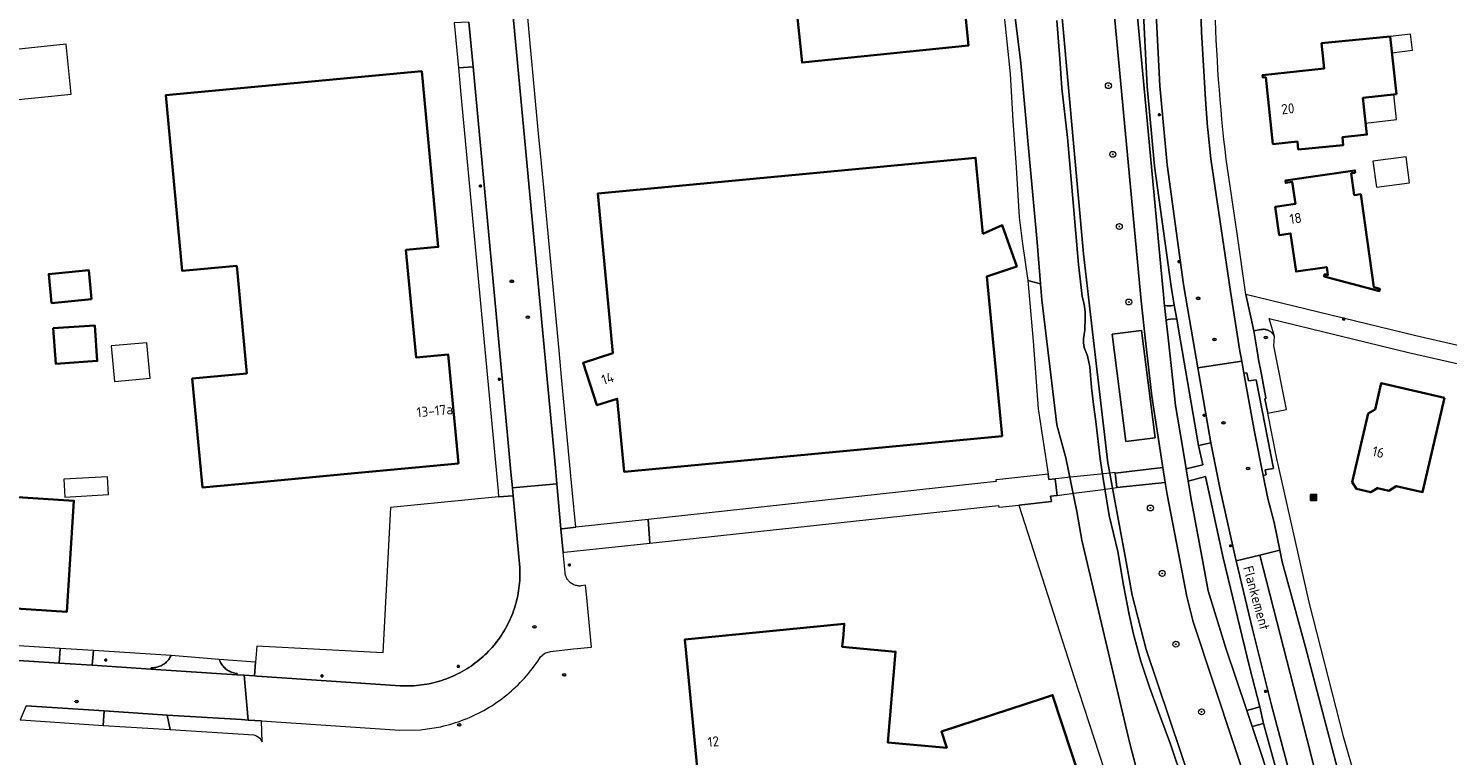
# Model space of a CAD drawing. Header units: metres. Extents: x 152610 to 160096, y 456114 to 462495.
# Tile 820 of 938: x 157369 to 157560, y 461724 to 461822. Entities that reach past the tile are written whole.
import ezdxf
from ezdxf.enums import TextEntityAlignment as Align

# ---------------------------------------------------------------- set-up
doc = ezdxf.new("R2010")
doc.units = ezdxf.units.M
doc.header["$LTSCALE"] = 0.5
doc.layers.get('0').update_dxf_attribs({"linetype": 'CONTINUOUS'})
for name, color, linetype, lineweight in [('B-PV-GK-BESCHOEIING-G', 251, 'GK-BESCHOEIING-SO', 18), ('B-PV-GR-BOOM-S', 251, 'CONTINUOUS', 25), ('B-PV-IE-MEUBILAIR-S', 251, 'CONTINUOUS', 25), ('B-PV-IE-MEUBILAIR_WEGMEUBILAIR_AFVALBAK-S', 251, 'CONTINUOUS', 25), ('B-PV-KW-KUNSTWERK_DEK-GV', 251, 'CONTINUOUS', 18), ('B-PV-OG-BEBOUWING-GV', 6, 'CONTINUOUS', 35), ('B-PV-OG-BEBOUWING-T18', 1, 'CONTINUOUS', 18), ('B-PV-OG-BEBOUWING_OVERBOUWING-GV', 251, 'CONTINUOUS', 18), ('B-PV-OG-BEBOUWING_SCHUUR-GV', 251, 'CONTINUOUS', 18), ('B-PV-OG-TERREIN_BEGROEID-GV', 251, 'CONTINUOUS', 18), ('B-PV-OG-TERREIN_OEVER-GV', 251, 'CONTINUOUS', 18), ('B-PV-OG-TOPOGRAFIE-T18', 1, 'CONTINUOUS', 18), ('B-PV-OG-WATER_SLOOT-GV', 251, 'CONTINUOUS', 18), ('B-PV-VH-GESLOTENVERHARDING_ASFALT-GV', 251, 'CONTINUOUS', 18), ('B-PV-VH-OPENVERHARDING_BETONELEMENT-GV', 251, 'CONTINUOUS', 18), ('B-PV-VH-OPENVERHARDING_BETONSTRAATSTEEN-GV', 251, 'CONTINUOUS', 18), ('B-PV-VH-OPENVERHARDING_STRAATBAKSTEEN-GV', 251, 'CONTINUOUS', 18), ('B-PV-VH-OPENVERHARDING_TEGEL-GV', 251, 'CONTINUOUS', 18)]:
    doc.layers.add(name, color=color, linetype=linetype, lineweight=lineweight)
doc.styles.add('NLCS-ISO', font='NLCS-ISO.ttf')
doc.styles.add('NLCS-ISO-M750-T18', font='NLCS-ISO.ttf', dxfattribs={"height": 1.35})
doc.linetypes.add('GK-BESCHOEIING-SO', pattern='A,18,-3,[1,NLCS.SHX,S=0.6,R=0,X=0,Y=0],-3', length=24)

# ---------------------------------------------------------------- blocks, each defined once
blk = doc.blocks.new('SIE-WEG_AFVALBAK-SO')
h = blk.add_hatch(color=256)
h.dxf.hatch_style = 1
h.paths.add_polyline_path([(-1.5, -1.5), (1.5, -1.5), (1.5, 1.5), (-1.5, 1.5)])
for points in [[(-2, -2), (2, -2), (2, 2), (-2, 2)], [(-1.5, -1.5), (1.5, -1.5), (1.5, 1.5), (-1.5, 1.5)]]:
    blk.add_lwpolyline(points, close=True)
blk = doc.blocks.new('SIE-MEUBILAIR_PAAL_LICHTMAST-SO')
for points in [[(-0.62, 0), (-1, 0)], [(-0.71, 0.71), (-0.44, 0.44)], [(0, 1), (0, 0.62)], [(0.44, 0.44), (0.71, 0.71)], [(1, 0), (0.62, 0)], [(-0.71, -0.71), (-0.44, -0.44)], [(0, -0.62), (0, -1)], [(0.44, -0.44), (0.71, -0.71)]]:
    blk.add_lwpolyline(points)
blk.add_circle((0, 0), 0.5)
blk = doc.blocks.new('SIE-MEUBILAIR_PUT_RIOOLPUT-SO')
blk.add_ellipse((0, 0), major_axis=(1.25, 0), ratio=0.54)
at = {"style": 'NLCS-ISO'}
blk.add_text('ri', height=0.75, dxfattribs=at).set_placement((-0.04, 0.07), align=Align.MIDDLE_CENTER)
blk = doc.blocks.new('SGR-BOOM_GBKN-SO')
at = {"linetype": 'ByBlock', "lineweight": 18}
h = blk.add_hatch(color=0, dxfattribs=at)
h.dxf.hatch_style = 1
edge = h.paths.add_edge_path()
edge.add_arc((0, 0), 0.25, 0, 360)
at = {"color": 0, "linetype": 'ByBlock', "lineweight": 18}
for radius in [2, 0.25]:
    blk.add_circle((0, 0), radius, dxfattribs=at)
at = {"color": 0, "linetype": 'ByBlock', "lineweight": 18, "style": 'NLCS-ISO'}
blk.add_attdef('SOORT', (2.5, 0), '', height=1.5, dxfattribs=at)

msp = doc.modelspace()

# ---------------------------------------------------------------- linework, layer by layer
at = {"layer": 'B-PV-GK-BESCHOEIING-G', "flags": 128}
msp.add_lwpolyline([(157505.043, 461787.35), (157505.234, 461785.216), (157507.229, 461768.439), (157508.469, 461763.977), (157509.943, 461756.773), (157510.615, 461752.944), (157513.235, 461741.753), (157517.034, 461725.6), (157520.04, 461714.173), (157521.309, 461709.797), (157522.743, 461705.202), (157524.449, 461700.355), (157526.327, 461695.002), (157527.585, 461691.66), (157528.83, 461688.606), (157531.084, 461683.281), (157532.01, 461681.164), (157532.646, 461679.277), (157533.928, 461675.459), (157534.616, 461673.342), (157535.21, 461671.449), (157535.701, 461669.425), (157535.994, 461668.121), (157536.247, 461666.921), (157536.446, 461665.741), (157536.66, 461664.482), (157536.887, 461662.36), (157537.075, 461660.394), (157537.285, 461658.173), (157537.355, 461656.416), (157537.311, 461654.871), (157537.232, 461653.177), (157536.995, 461651.492), (157536.655, 461649.315), (157536.243, 461646.586), (157535.701, 461643.792), (157535.271, 461641.842), (157534.929, 461640.834), (157534.298, 461638.924), (157533.779, 461637.649), (157533.248, 461636.6), (157532.692, 461635.57), (157532.149, 461634.75), (157531.518, 461633.926), (157530.993, 461633.282), (157530.342, 461632.584), (157529.902, 461632.141), (157529.21, 461631.571), (157528.48, 461631.121), (157527.768, 461630.732), (157527.024, 461630.384), (157526.236, 461630.041), (157525.391, 461629.827), (157524.597, 461629.683), (157523.23, 461629.646), (157521.774, 461629.768), (157519.944, 461630.003), (157518.549, 461630.269), (157517.223, 461630.698), (157515.363, 461631.09), (157513.371, 461631.293), (157511.641, 461631.207), (157508.101, 461631.068), (157498.627, 461630.372), (157492.298, 461630.338), (157486.807, 461630.539), (157478.583, 461631.311), (157470.805, 461632.177), (157456.22, 461633.896), (157449.385, 461634.712), (157449.049, 461634.757), (157448.785, 461634.915), (157448.511, 461635.713), (157448.484, 461636.52), (157448.585, 461637.322), (157448.936, 461638.361), (157449.119, 461639.654), (157449.346, 461641.056), (157449.865, 461641.37), (157451.124, 461641.534), (157452.67, 461641.508)], dxfattribs=at)
at = {"layer": 'B-PV-KW-KUNSTWERK_DEK-GV', "flags": 128}
msp.add_lwpolyline([(157515.09, 461761.925), (157515.079, 461762.026), (157514.346, 461761.946), (157513.11, 461761.81), (157509.087, 461761.37), (157507.527, 461761.199), (157507.037, 461761.145), (157507.287, 461758.939), (157509.52, 461759.233), (157513.485, 461759.755), (157514.72, 461759.917), (157515.296, 461759.993)], close=True, dxfattribs=at)
at = {"layer": 'B-PV-OG-BEBOUWING-GV', "flags": 128}
for points in [[(157492.148, 461833.493), (157490.245, 461852.257), (157477.215, 461850.936), (157467.89, 461849.99), (157469.793, 461831.226), (157473.444, 461831.597), (157473.722, 461828.861), (157471.841, 461828.67), (157473.017, 461817.079), (157495.372, 461819.346), (157494.197, 461830.937), (157490.535, 461830.566), (157490.258, 461833.302)], [(157552.851, 461812.808), (157551.998, 461820.573), (157542.79, 461819.664), (157543.152, 461816.287), (157534.876, 461815.399), (157534.916, 461815.058), (157535.303, 461815.1), (157536.266, 461806.12), (157539.55, 461806.47), (157539.66, 461805.408), (157545.705, 461805.985), (157545.594, 461807.046), (157548.88, 461807.4), (157548.344, 461812.315)], [(157413.405, 461761.957), (157426.875, 461763.226), (157425.487, 461777.884), (157421.178, 461777.479), (157419.82, 461791.901), (157424.149, 461792.307), (157421.95, 461815.91), (157387.572, 461812.696), (157389.772, 461789.08), (157397.089, 461789.761), (157398.442, 461775.323), (157391.126, 461774.635), (157392.505, 461759.989), (157399.728, 461760.669)], [(157497.308, 461794.068), (157496.336, 461804.284), (157445.58, 461799.474), (157447.603, 461778.041), (157443.603, 461776.731), (157445.465, 461771.042), (157448.204, 461771.914), (157449.132, 461762.1), (157499.891, 461766.911), (157497.851, 461788.356), (157501.861, 461789.691), (157499.919, 461795.218)], [(157547.323, 461802.276), (157547.281, 461802.589), (157537.944, 461801.218), (157537.988, 461800.909), (157538.859, 461801.035), (157539.286, 461798.089), (157536.566, 461797.694), (157537.109, 461793.901), (157538.633, 461794.123), (157539.381, 461789.005), (157543.494, 461789.583), (157543.646, 461788.534), (157543.212, 461788.649), (157543.134, 461788.343), (157550.566, 461786.376), (157550.611, 461786.705), (157549.807, 461786.928), (157548.06, 461799.392), (157547.189, 461799.269), (157546.777, 461802.203)], [(157377.593, 461785.293), (157377.229, 461789.189), (157371.854, 461788.656), (157372.217, 461784.778)], [(157372.457, 461781.395), (157372.782, 461776.632), (157378.357, 461777.013), (157378.032, 461781.776)], [(157559.324, 461772.031), (157550.809, 461774.025), (157549.977, 461770.46), (157549.054, 461769.925), (157546.911, 461760.719), (157547.489, 461759.807), (157549.394, 461759.375), (157550.289, 461759.923), (157551.844, 461759.557), (157552.829, 461760.203), (157556.363, 461759.376)], [(157345.62, 461760.135), (157345.02, 461768.158), (157330.103, 461767.04), (157331.217, 461752.126), (157335.22, 461752.424), (157338.004, 461749.693), (157337.746, 461745.665), (157352.66, 461744.698), (157352.724, 461745.676), (157355.786, 461745.48), (157355.723, 461744.503), (157374.255, 461743.3), (157375.222, 461758.225)]]:
    msp.add_lwpolyline(points, close=True, dxfattribs=at)
msp.add_lwpolyline([(157511.829, 461716.503), (157506.676, 461732.118), (157505.467, 461731.722), (157491.738, 461727.225), (157492.445, 461725.043), (157484.528, 461725.76), (157485.586, 461737.952), (157478.418, 461738.581), (157478.568, 461740.203), (157478.695, 461741.698), (157457.274, 461739.567), (157457.448, 461737.769), (157459.972, 461711.706)], dxfattribs=at)
at = {"layer": 'B-PV-OG-BEBOUWING_OVERBOUWING-GV', "flags": 128}
for points in [[(157374.861, 461812.829), (157374.171, 461819.53), (157365.279, 461818.615), (157365.968, 461811.914)], [(157552.875, 461809.448), (157552.482, 461812.768), (157548.344, 461812.315), (157548.71, 461808.954)], [(157385.472, 461774.667), (157385.038, 461779.454), (157380.225, 461779.017), (157380.659, 461774.23)]]:
    msp.add_lwpolyline(points, close=True, dxfattribs=at)
at = {"layer": 'B-PV-OG-BEBOUWING_SCHUUR-GV', "flags": 128}
for points in [[(157555.012, 461818.732), (157554.749, 461820.906), (157551.998, 461820.573), (157552.237, 461818.396)], [(157554.621, 461800.942), (157554.158, 461804.416), (157549.69, 461803.82), (157550.153, 461800.347)], [(157379.885, 461759.05), (157379.749, 461761.447), (157373.884, 461761.115), (157374.019, 461758.719)]]:
    msp.add_lwpolyline(points, close=True, dxfattribs=at)
at = {"layer": 'B-PV-OG-TERREIN_BEGROEID-GV', "flags": 128}
for points in [[(157539.347, 461700.368), (157525.57, 461741.98), (157524.7, 461745.35), (157523.804, 461750), (157522.06, 461759.05), (157521.805, 461760.671), (157515.296, 461759.993), (157515.09, 461761.925), (157521.49, 461762.673), (157519.98, 461772.26), (157519.155, 461779.717), (157518.56, 461785.09), (157510.27, 461873.39)], [(157506.709, 461836.994), (157510.823, 461791.366), (157512.177, 461779.746), (157514.091, 461763.331), (157514.346, 461761.946), (157514.72, 461759.917), (157516.549, 461750), (157517.371, 461745.54), (157519.248, 461738.226), (157530.161, 461705.786)]]:
    msp.add_lwpolyline(points, dxfattribs=at)
for points in [[(157516.975, 461838.575), (157516.638, 461838.58), (157521.213, 461789.649), (157521.562, 461785.914), (157521.66, 461784.87), (157521.708, 461784.439), (157522.049, 461784.422), (157522.607, 461784.422), (157523.013, 461784.51), (157522.586, 461786.996), (157520.37, 461803.141), (157519.357, 461813.852), (157518.798, 461825.313), (157518.51, 461836.083), (157518.492, 461838.141), (157518.256, 461838.265), (157518.062, 461838.351), (157517.852, 461838.427), (157517.637, 461838.487), (157517.419, 461838.532), (157517.198, 461838.562)], [(157523.339, 461782.618), (157522.814, 461782.665), (157522.173, 461782.582), (157521.933, 461782.413), (157522.235, 461779.703), (157523.2, 461771.03), (157524.16, 461765.244), (157524.615, 461762.503), (157526.839, 461763.065), (157526.253, 461765.662), (157523.841, 461779.696)], [(157514.679, 461780.575), (157518.62, 461781.077), (157520.457, 461766.665), (157516.517, 461766.162)], [(157527.656, 461759.441), (157527.197, 461761.477), (157524.889, 461760.857), (157525.202, 461758.969), (157525.25, 461758.68), (157526.853, 461750), (157527.57, 461746.12), (157529.95, 461738.43), (157532.743, 461730.058), (157534.488, 461730.525), (157533.106, 461735.936), (157529.592, 461750.549)], [(157537.607, 461718.882), (157535.011, 461728.322), (157533.459, 461727.909), (157539.4, 461710.1), (157542.36, 461701.115), (157546.09, 461689.796), (157548.804, 461682.399), (157552.025, 461673.089), (157554.224, 461674.168), (157548.927, 461685.071), (157546.637, 461690.977), (157544.687, 461696.467), (157540.302, 461709.942)]]:
    msp.add_lwpolyline(points, close=True, dxfattribs=at)
at = {"layer": 'B-PV-OG-TERREIN_OEVER-GV', "flags": 128}
for points in [[(157530.161, 461705.786), (157519.248, 461738.226), (157517.371, 461745.54), (157516.549, 461750), (157514.72, 461759.917), (157514.346, 461761.946), (157514.091, 461763.331), (157512.177, 461779.746), (157510.823, 461791.366), (157506.709, 461836.994)], [(157500, 461824.99), (157500.952, 461815.548), (157501.348, 461809.313), (157501.767, 461802.99), (157502.178, 461796.32), (157502.627, 461792.734), (157503.324, 461787.822), (157505.043, 461787.35), (157504.601, 461792.955), (157503.922, 461800.246), (157503.523, 461804.614), (157502.401, 461817.005), (157500.89, 461829.311)], [(157507.223, 461822.728), (157507.656, 461817.573), (157507.908, 461813.613), (157508.67, 461806.991), (157509.541, 461797.267), (157510.143, 461789.95), (157510.622, 461785.681), (157510.899, 461784.571), (157511.03, 461783.611), (157511.035, 461782.819), (157510.982, 461781.133), (157510.839, 461779.959), (157510.81, 461779.443), (157510.893, 461778.819), (157511.078, 461778.361), (157511.353, 461777.665), (157511.692, 461776.214), (157511.906, 461773.449), (157512.181, 461771.171), (157512.484, 461768.865), (157513.072, 461763.845), (157513.461, 461761.222), (157514.277, 461756.222), (157515.422, 461751.405), (157516.216, 461746.883), (157516.963, 461742.937), (157517.554, 461740.286), (157518.518, 461736.665), (157519.703, 461733.187), (157521.062, 461729.375), (157522.486, 461725.52), (157524.264, 461720.341)], [(157520.04, 461714.173), (157517.034, 461725.6), (157513.235, 461741.753), (157510.615, 461752.944), (157509.943, 461756.773), (157508.469, 461763.977), (157507.229, 461768.439), (157505.234, 461785.216), (157505.043, 461787.35), (157503.324, 461787.822), (157504.04, 461779.645), (157504.729, 461770.548), (157506.071, 461761.793), (157506.175, 461761.097), (157507.037, 461761.145), (157507.287, 461758.939), (157506.409, 461758.847), (157506.509, 461758.119), (157502.137, 461757.648), (157509.567, 461734.494), (157526.156, 461683.526)]]:
    msp.add_lwpolyline(points, dxfattribs=at)
at = {"layer": 'B-PV-OG-WATER_SLOOT-GV', "flags": 128}
for points in [[(157500.89, 461829.311), (157502.401, 461817.005), (157503.523, 461804.614), (157503.922, 461800.246), (157504.601, 461792.955), (157505.043, 461787.35), (157505.234, 461785.216), (157507.229, 461768.439), (157508.469, 461763.977), (157509.943, 461756.773), (157510.615, 461752.944), (157513.235, 461741.753), (157517.034, 461725.6), (157520.04, 461714.173)], [(157524.264, 461720.341), (157522.486, 461725.52), (157521.062, 461729.375), (157519.703, 461733.187), (157518.518, 461736.665), (157517.554, 461740.286), (157516.963, 461742.937), (157516.216, 461746.883), (157515.422, 461751.405), (157514.277, 461756.222), (157513.461, 461761.222), (157513.072, 461763.845), (157512.484, 461768.865), (157512.181, 461771.171), (157511.906, 461773.449), (157511.692, 461776.214), (157511.353, 461777.665), (157511.078, 461778.361), (157510.893, 461778.819), (157510.81, 461779.443), (157510.839, 461779.959), (157510.982, 461781.133), (157511.035, 461782.819), (157511.03, 461783.611), (157510.899, 461784.571), (157510.622, 461785.681), (157510.143, 461789.95), (157509.541, 461797.267), (157508.67, 461806.991), (157507.908, 461813.613), (157507.656, 461817.573), (157507.223, 461822.728)]]:
    msp.add_lwpolyline(points, dxfattribs=at)
at = {"layer": 'B-PV-VH-GESLOTENVERHARDING_ASFALT-GV', "flags": 128}
for points in [[(157510.27, 461873.39), (157518.56, 461785.09), (157519.155, 461779.717), (157519.98, 461772.26), (157521.49, 461762.673), (157521.805, 461760.671), (157522.06, 461759.05), (157523.804, 461750), (157524.7, 461745.35), (157525.57, 461741.98), (157539.347, 461700.368)], [(157539.4, 461710.1), (157533.459, 461727.909), (157532.743, 461730.058), (157529.95, 461738.43), (157527.57, 461746.12), (157526.853, 461750), (157525.25, 461758.68), (157525.202, 461758.969), (157524.889, 461760.857), (157524.615, 461762.503), (157524.16, 461765.244), (157523.2, 461771.03), (157522.235, 461779.703), (157521.933, 461782.413), (157521.708, 461784.439), (157521.66, 461784.87), (157521.562, 461785.914), (157521.213, 461789.649), (157516.638, 461838.58)], [(157520.497, 461825.377), (157521.055, 461813.934), (157522.059, 461803.337), (157524.266, 461787.255), (157525.567, 461779.689), (157526.19, 461776.062), (157532.067, 461776.967), (157531.832, 461778.302), (157530.549, 461786.314), (157527.937, 461804.164), (157527.53, 461808.079), (157527.496, 461808.412), (157527.201, 461812.092), (157526.663, 461821.18), (157526.44, 461828.216)], [(157561.566, 461681.054), (157555.66, 461691.591), (157553.99, 461694.769), (157551.97, 461699.231), (157550.116, 461703.917), (157548.57, 461708.43), (157540.621, 461738.536), (157538.886, 461744.95), (157537.52, 461749.999), (157537.19, 461751.578), (157534.498, 461750.923), (157541.308, 461724.349), (157542.892, 461718.042), (157545.297, 461709.798), (157546.236, 461707.275), (157547.908, 461702.492), (157548.789, 461699.97), (157551.693, 461692.254), (157552.72, 461689.673), (157554.861, 461685.771), (157557.648, 461680.607), (157561.96, 461672.049)], [(157542.892, 461718.042), (157541.308, 461724.349), (157534.498, 461750.923), (157531.328, 461750.152), (157533.514, 461740.955), (157536.067, 461730.779), (157538.691, 461721.003)]]:
    msp.add_lwpolyline(points, dxfattribs=at)
msp.add_lwpolyline([(157532.351, 461775.359), (157532.067, 461776.967), (157526.19, 461776.062), (157527.921, 461765.995), (157529.183, 461759.734), (157531.247, 461750.495), (157531.328, 461750.152), (157534.498, 461750.923), (157537.19, 461751.578), (157536.416, 461755.284), (157535.575, 461758.537), (157534.948, 461761.597), (157534.946, 461761.604), (157533.791, 461767.495)], close=True, dxfattribs=at)
at = {"layer": 'B-PV-VH-OPENVERHARDING_BETONELEMENT-GV', "flags": 128}
msp.add_lwpolyline([(157514.679, 461780.575), (157516.517, 461766.162), (157520.457, 461766.665), (157518.62, 461781.077)], close=True, dxfattribs=at)
at = {"layer": 'B-PV-VH-OPENVERHARDING_BETONSTRAATSTEEN-GV', "flags": 128}
for points in [[(157428.277, 461822.521), (157428.844, 461816.514), (157433.471, 461766.966), (157433.924, 461762.067), (157434.119, 461759.955), (157440.08, 461760.517), (157439.884, 461762.624), (157437.316, 461790.281), (157431.473, 461852.44)], [(157368.825, 461730.669), (157379.266, 461729.989), (157387.742, 461729.436), (157397.71, 461728.829), (157398.615, 461728.774), (157398.072, 461734.779), (157397.113, 461734.843), (157385.576, 461735.601), (157377.66, 461736.121), (157373.255, 461736.411), (157358.86, 461737.357)]]:
    msp.add_lwpolyline(points, dxfattribs=at)
for points in [[(157428.844, 461816.514), (157428.277, 461822.521), (157426.289, 461822.422), (157426.863, 461816.363)], [(157523.339, 461782.618), (157523.013, 461784.51), (157522.607, 461784.422), (157522.049, 461784.422), (157521.708, 461784.439), (157521.933, 461782.413), (157522.173, 461782.582), (157522.814, 461782.665)], [(157440.643, 461754.453), (157440.08, 461760.517), (157434.119, 461759.955), (157434.22, 461758.867), (157435.11, 461749.243), (157435.124, 461748.897), (157435.13, 461748.55), (157435.129, 461748.203), (157435.119, 461747.857), (157435.101, 461747.51), (157435.075, 461747.165), (157435.042, 461746.82), (157435, 461746.476), (157434.95, 461746.133), (157434.893, 461745.791), (157434.827, 461745.45), (157434.754, 461745.111), (157434.673, 461744.774), (157434.584, 461744.439), (157434.488, 461744.106), (157434.384, 461743.775), (157434.272, 461743.447), (157434.153, 461743.122), (157434.026, 461742.799), (157433.892, 461742.479), (157433.812, 461742.299), (157433.667, 461741.985), (157433.515, 461741.674), (157433.355, 461741.366), (157433.189, 461741.063), (157433.015, 461740.763), (157432.835, 461740.468), (157432.648, 461740.176), (157432.454, 461739.889), (157432.253, 461739.607), (157432.047, 461739.33), (157431.833, 461739.057), (157431.614, 461738.789), (157431.388, 461738.526), (157431.157, 461738.269), (157430.919, 461738.017), (157430.676, 461737.771), (157430.427, 461737.53), (157430.173, 461737.295), (157429.913, 461737.066), (157429.648, 461736.843), (157429.378, 461736.626), (157429.131, 461736.437), (157428.849, 461736.229), (157428.562, 461736.028), (157428.27, 461735.833), (157427.975, 461735.645), (157427.674, 461735.464), (157427.37, 461735.29), (157427.062, 461735.122), (157426.751, 461734.962), (157426.435, 461734.809), (157426.117, 461734.663), (157425.795, 461734.524), (157425.47, 461734.393), (157425.142, 461734.269), (157424.811, 461734.153), (157424.642, 461734.097), (157424.309, 461733.993), (157423.973, 461733.897), (157423.635, 461733.808), (157423.296, 461733.727), (157422.954, 461733.654), (157422.611, 461733.589), (157422.267, 461733.532), (157421.921, 461733.483), (157421.575, 461733.441), (157421.227, 461733.407), (157420.879, 461733.382), (157420.53, 461733.364), (157420.181, 461733.355), (157419.832, 461733.353), (157419.483, 461733.36), (157419.134, 461733.374), (157419.048, 461733.379), (157399.829, 461734.664), (157399.48, 461734.687), (157398.072, 461734.779), (157398.615, 461728.774), (157400.429, 461728.663), (157418.98, 461727.402), (157421.757, 461727.461), (157424.502, 461727.88), (157424.904, 461727.973), (157425.305, 461728.073), (157425.703, 461728.181), (157426.1, 461728.297), (157426.494, 461728.421), (157426.885, 461728.552), (157427.274, 461728.691), (157427.66, 461728.837), (157428.043, 461728.991), (157428.423, 461729.152), (157428.8, 461729.32), (157429.174, 461729.496), (157429.544, 461729.679), (157429.911, 461729.869), (157430.273, 461730.066), (157430.632, 461730.27), (157430.987, 461730.481), (157431.338, 461730.699), (157431.685, 461730.924), (157432.027, 461731.155), (157432.364, 461731.393), (157432.697, 461731.637), (157433.025, 461731.888), (157433.348, 461732.145), (157433.666, 461732.408), (157433.979, 461732.677), (157434.286, 461732.953), (157434.589, 461733.234), (157434.885, 461733.521), (157435.177, 461733.814), (157435.462, 461734.113), (157435.742, 461734.416), (157436.015, 461734.726), (157436.283, 461735.04), (157436.544, 461735.36), (157436.799, 461735.684), (157437.048, 461736.014), (157437.29, 461736.348), (157437.526, 461736.687), (157437.756, 461737.03), (157437.891, 461737.24), (157438.477, 461737.747), (157439.212, 461737.991), (157442.327, 461738.32), (157444.742, 461738.576), (157444.066, 461745.67), (157443.951, 461746.867), (157443.358, 461746.778), (157443.232, 461746.77), (157443.106, 461746.771), (157442.98, 461746.779), (157442.854, 461746.795), (157442.73, 461746.82), (157442.608, 461746.852), (157442.488, 461746.891), (157442.371, 461746.938), (157442.257, 461746.993), (157442.147, 461747.054), (157442.041, 461747.123), (157441.939, 461747.198), (157441.843, 461747.279), (157441.751, 461747.367), (157441.666, 461747.459), (157441.586, 461747.558), (157441.513, 461747.661), (157441.446, 461747.768), (157441.387, 461747.879), (157441.334, 461747.994), (157441.289, 461748.112), (157441.252, 461748.233), (157441.222, 461748.356), (157441.2, 461748.48), (157441.186, 461748.605), (157440.937, 461751.281)], [(157377.867, 461738.109), (157373.387, 461738.395), (157373.255, 461736.411), (157377.66, 461736.121)], [(157394.71, 461736.921), (157388.275, 461737.444), (157388.269, 461737.431), (157388.202, 461737.297), (157388.128, 461737.165), (157388.047, 461737.038), (157387.96, 461736.916), (157387.866, 461736.798), (157387.766, 461736.685), (157387.66, 461736.578), (157387.548, 461736.476), (157387.432, 461736.381), (157387.31, 461736.292), (157387.184, 461736.209), (157387.054, 461736.134), (157386.92, 461736.065), (157386.782, 461736.004), (157386.641, 461735.949), (157386.498, 461735.903), (157386.352, 461735.864), (157386.205, 461735.833), (157386.056, 461735.81), (157385.906, 461735.795), (157385.756, 461735.787), (157385.605, 461735.788), (157385.576, 461735.601), (157397.113, 461734.843), (157397.128, 461735.001), (157396.976, 461735.024), (157396.826, 461735.055), (157396.677, 461735.093), (157396.53, 461735.14), (157396.387, 461735.194), (157396.246, 461735.255), (157396.108, 461735.323), (157395.975, 461735.399), (157395.845, 461735.481), (157395.72, 461735.57), (157395.599, 461735.666), (157395.484, 461735.767), (157395.374, 461735.875), (157395.27, 461735.988), (157395.172, 461736.106), (157395.081, 461736.229), (157394.995, 461736.357), (157394.917, 461736.489), (157394.846, 461736.625)], [(157535.011, 461728.322), (157534.488, 461730.525), (157532.743, 461730.058), (157533.459, 461727.909)], [(157387.742, 461729.436), (157379.266, 461729.989), (157379.169, 461728.051), (157388.163, 461727.5)]]:
    msp.add_lwpolyline(points, close=True, dxfattribs=at)
at = {"layer": 'B-PV-VH-OPENVERHARDING_STRAATBAKSTEEN-GV', "flags": 128}
for points in [[(157506.175, 461761.097), (157506.071, 461761.793), (157500, 461761.138), (157499.055, 461761.036), (157499.074, 461760.808), (157452.332, 461755.724), (157452.597, 461752.541), (157499.409, 461757.599), (157499.451, 461757.359), (157500, 461757.418), (157502.137, 461757.648), (157506.509, 461758.119), (157506.409, 461758.847), (157507.287, 461758.939), (157507.037, 461761.145)], [(157452.597, 461752.541), (157452.332, 461755.724), (157442.639, 461754.67), (157440.809, 461754.471), (157440.643, 461754.453), (157440.937, 461751.281), (157441.096, 461751.298)]]:
    msp.add_lwpolyline(points, close=True, dxfattribs=at)
at = {"layer": 'B-PV-VH-OPENVERHARDING_TEGEL-GV', "flags": 128}
for points in [[(157431.149, 461873.137), (157430.684, 461873.233), (157429.577, 461873.131), (157431.473, 461852.44), (157437.316, 461790.281), (157439.884, 461762.624), (157440.08, 461760.517), (157440.643, 461754.453), (157440.809, 461754.471), (157442.639, 461754.67), (157442.134, 461759.673), (157440.712, 461774.834), (157440.376, 461778.42), (157438.324, 461800.293), (157437.848, 461805.371), (157437.689, 461807.064), (157436.43, 461820.631), (157435.958, 461825.709), (157433.541, 461851.755), (157431.602, 461872.996)], [(157433.471, 461766.966), (157428.844, 461816.514), (157426.863, 461816.363), (157427.204, 461812.763), (157432.197, 461759.522), (157432.246, 461758.731), (157434.22, 461758.867), (157434.119, 461759.955), (157433.924, 461762.067)], [(157535.091, 461781.246), (157534.978, 461781.249), (157534.866, 461781.244), (157534.754, 461781.231), (157534.644, 461781.21), (157533.686, 461781.035), (157534.123, 461778.615), (157534.381, 461776.946), (157534.616, 461775.883), (157535.307, 461772.057), (157535.326, 461771.951), (157535.185, 461771.916), (157535.561, 461770.006), (157538.094, 461770.461), (157536.389, 461779.043), (157536.455, 461780.267), (157536.421, 461780.345), (157536.369, 461780.445), (157536.311, 461780.541), (157536.245, 461780.632), (157536.174, 461780.719), (157536.096, 461780.8), (157536.013, 461780.876), (157535.925, 461780.945), (157535.832, 461781.008), (157535.734, 461781.064), (157535.633, 461781.114), (157535.529, 461781.155), (157535.422, 461781.19), (157535.313, 461781.216), (157535.202, 461781.235)], [(157532.983, 461774.335), (157532.779, 461775.411), (157532.351, 461775.359), (157533.791, 461767.495), (157534.946, 461761.604), (157535.373, 461761.692), (157535.243, 461762.381), (157536.325, 461762.562), (157534.032, 461774.474)], [(157521.805, 461760.671), (157521.49, 461762.673), (157515.09, 461761.925), (157515.296, 461759.993)], [(157515.09, 461761.925), (157515.079, 461762.026), (157514.346, 461761.946), (157513.11, 461761.81), (157509.087, 461761.37), (157507.527, 461761.199), (157507.037, 461761.145), (157507.287, 461758.939), (157509.52, 461759.233), (157513.485, 461759.755), (157514.72, 461759.917), (157515.296, 461759.993)], [(157435.11, 461749.243), (157434.22, 461758.867), (157432.246, 461758.731), (157417.757, 461757.329), (157417.613, 461754.777), (157416.735, 461737.775), (157399.779, 461738.692), (157399.617, 461736.522), (157399.48, 461734.687), (157399.829, 461734.664), (157419.048, 461733.379), (157419.134, 461733.374), (157419.483, 461733.36), (157419.832, 461733.353), (157420.181, 461733.355), (157420.53, 461733.364), (157420.879, 461733.382), (157421.227, 461733.407), (157421.575, 461733.441), (157421.921, 461733.483), (157422.267, 461733.532), (157422.611, 461733.589), (157422.954, 461733.654), (157423.296, 461733.727), (157423.635, 461733.808), (157423.973, 461733.897), (157424.309, 461733.993), (157424.642, 461734.097), (157424.811, 461734.153), (157425.142, 461734.269), (157425.47, 461734.393), (157425.795, 461734.524), (157426.117, 461734.663), (157426.435, 461734.809), (157426.751, 461734.962), (157427.062, 461735.122), (157427.37, 461735.29), (157427.674, 461735.464), (157427.975, 461735.645), (157428.27, 461735.833), (157428.562, 461736.028), (157428.849, 461736.229), (157429.131, 461736.437), (157429.378, 461736.626), (157429.648, 461736.843), (157429.913, 461737.066), (157430.173, 461737.295), (157430.427, 461737.53), (157430.676, 461737.771), (157430.919, 461738.017), (157431.157, 461738.269), (157431.388, 461738.526), (157431.614, 461738.789), (157431.833, 461739.057), (157432.047, 461739.33), (157432.253, 461739.607), (157432.454, 461739.889), (157432.648, 461740.176), (157432.835, 461740.468), (157433.015, 461740.763), (157433.189, 461741.063), (157433.355, 461741.366), (157433.515, 461741.674), (157433.667, 461741.985), (157433.812, 461742.299), (157433.892, 461742.479), (157434.026, 461742.799), (157434.153, 461743.122), (157434.272, 461743.447), (157434.384, 461743.775), (157434.488, 461744.106), (157434.584, 461744.439), (157434.673, 461744.774), (157434.754, 461745.111), (157434.827, 461745.45), (157434.893, 461745.791), (157434.95, 461746.133), (157435, 461746.476), (157435.042, 461746.82), (157435.075, 461747.165), (157435.101, 461747.51), (157435.119, 461747.857), (157435.129, 461748.203), (157435.13, 461748.55), (157435.124, 461748.897)], [(157373.387, 461738.395), (157337.195, 461740.708), (157337.045, 461738.787), (157337.238, 461738.775), (157337.431, 461738.765), (157358.86, 461737.357), (157373.255, 461736.411)], [(157388.275, 461737.444), (157377.867, 461738.109), (157377.66, 461736.121), (157385.576, 461735.601), (157385.605, 461735.788), (157385.756, 461735.787), (157385.906, 461735.795), (157386.056, 461735.81), (157386.205, 461735.833), (157386.352, 461735.864), (157386.498, 461735.903), (157386.641, 461735.949), (157386.782, 461736.004), (157386.92, 461736.065), (157387.054, 461736.134), (157387.184, 461736.209), (157387.31, 461736.292), (157387.432, 461736.381), (157387.548, 461736.476), (157387.66, 461736.578), (157387.766, 461736.685), (157387.866, 461736.798), (157387.96, 461736.916), (157388.047, 461737.038), (157388.128, 461737.165), (157388.202, 461737.297), (157388.269, 461737.431)], [(157399.617, 461736.522), (157394.71, 461736.921), (157394.846, 461736.625), (157394.917, 461736.489), (157394.995, 461736.357), (157395.081, 461736.229), (157395.172, 461736.106), (157395.27, 461735.988), (157395.374, 461735.875), (157395.484, 461735.767), (157395.599, 461735.666), (157395.72, 461735.57), (157395.845, 461735.481), (157395.975, 461735.399), (157396.108, 461735.323), (157396.246, 461735.255), (157396.387, 461735.194), (157396.53, 461735.14), (157396.677, 461735.093), (157396.826, 461735.055), (157396.976, 461735.024), (157397.128, 461735.001), (157397.113, 461734.843), (157398.072, 461734.779), (157399.48, 461734.687)], [(157379.266, 461729.989), (157368.825, 461730.669), (157367.998, 461728.791), (157368.155, 461728.783), (157379.169, 461728.051)], [(157397.71, 461728.829), (157387.742, 461729.436), (157388.163, 461727.5), (157399.382, 461726.778), (157399.764, 461726.638), (157400.195, 461726.349), (157400.502, 461725.834), (157400.429, 461728.663), (157398.615, 461728.774)]]:
    msp.add_lwpolyline(points, close=True, dxfattribs=at)
for points in [[(157526.44, 461828.216), (157526.663, 461821.18), (157527.201, 461812.092), (157527.496, 461808.412), (157527.53, 461808.079), (157527.937, 461804.164), (157530.549, 461786.314), (157531.832, 461778.302), (157532.067, 461776.967), (157532.351, 461775.359), (157532.779, 461775.411), (157532.983, 461774.335), (157534.032, 461774.474), (157536.325, 461762.562), (157535.243, 461762.381), (157535.373, 461761.692), (157534.946, 461761.604), (157534.948, 461761.597), (157535.575, 461758.537), (157536.416, 461755.284), (157537.19, 461751.578), (157537.52, 461749.999), (157538.886, 461744.95), (157540.621, 461738.536), (157548.57, 461708.43)], [(157518.798, 461825.313), (157519.357, 461813.852), (157520.37, 461803.141), (157522.586, 461786.996), (157523.013, 461784.51), (157523.339, 461782.618), (157523.841, 461779.696), (157526.253, 461765.662), (157527.921, 461765.995), (157526.19, 461776.062), (157525.567, 461779.689), (157524.266, 461787.255), (157522.059, 461803.337), (157521.055, 461813.934), (157520.497, 461825.377)], [(157548.75, 461716.08), (157545.775, 461726.4), (157541.127, 461744.603), (157536.727, 461764.084), (157535.561, 461770.006), (157535.185, 461771.916), (157535.326, 461771.951), (157535.307, 461772.057), (157534.616, 461775.883), (157534.381, 461776.946), (157534.123, 461778.615), (157533.686, 461781.035), (157532.645, 461785.932), (157531.449, 461794.111), (157529.99, 461804.088), (157529.835, 461805.417), (157529.689, 461806.747), (157529.55, 461808.077), (157529.419, 461809.408), (157529.296, 461810.74), (157529.181, 461812.073), (157529.074, 461813.407), (157528.976, 461814.741), (157528.885, 461816.076), (157528.802, 461817.411), (157528.727, 461818.746), (157528.66, 461820.082), (157528.601, 461821.419), (157528.55, 461822.756)], [(157575.722, 461775.722), (157555.478, 461780.381), (157532.645, 461785.932), (157533.686, 461781.035), (157534.644, 461781.21), (157534.754, 461781.231), (157534.866, 461781.244), (157534.978, 461781.249), (157535.091, 461781.246), (157535.202, 461781.235), (157535.313, 461781.216), (157535.422, 461781.19), (157535.529, 461781.155), (157535.633, 461781.114), (157535.734, 461781.064), (157535.832, 461781.008), (157535.925, 461780.945), (157536.013, 461780.876), (157536.096, 461780.8), (157536.174, 461780.719), (157536.245, 461780.632), (157536.311, 461780.541), (157536.369, 461780.445), (157536.421, 461780.345), (157536.455, 461780.267), (157535.748, 461782.681), (157554.465, 461778.135), (157575.212, 461773.413)], [(157538.691, 461721.003), (157536.067, 461730.779), (157533.514, 461740.955), (157531.328, 461750.152), (157531.247, 461750.495), (157529.183, 461759.734), (157527.921, 461765.995), (157526.253, 461765.662), (157526.839, 461763.065), (157524.615, 461762.503), (157524.889, 461760.857), (157527.197, 461761.477), (157527.656, 461759.441), (157529.592, 461750.549), (157533.106, 461735.936), (157534.488, 461730.525), (157535.011, 461728.322), (157537.607, 461718.882)]]:
    msp.add_lwpolyline(points, dxfattribs=at)

# ---------------------------------------------------------------- block references
at = {"layer": 'B-PV-GR-BOOM-S', "xscale": 0.2, "yscale": 0.2, "zscale": 0.2}
for p in [(157514.164, 461813.97), (157514.75, 461804.751), (157515.636, 461795.055), (157516.909, 461784.916), (157519.804, 461757.252), (157521.391, 461748.468), (157523.236, 461738.956), (157526.678, 461729.87)]:
    msp.add_blockref('SGR-BOOM_GBKN-SO', p, dxfattribs=at)
at = {"layer": 'B-PV-IE-MEUBILAIR-S', "xscale": 0.2, "yscale": 0.2, "zscale": 0.2}
for name, p in [('SIE-MEUBILAIR_PAAL_LICHTMAST-SO', (157520.998, 461810.056)), ('SIE-MEUBILAIR_PAAL_LICHTMAST-SO', (157429.824, 461800.502)), ('SIE-MEUBILAIR_PAAL_LICHTMAST-SO', (157523.636, 461790.342)), ('SIE-MEUBILAIR_PUT_RIOOLPUT-SO', (157434.045, 461787.697)), ('SIE-MEUBILAIR_PUT_RIOOLPUT-SO', (157526.23, 461785.409)), ('SIE-MEUBILAIR_PUT_RIOOLPUT-SO', (157436.191, 461782.867)), ('SIE-MEUBILAIR_PAAL_LICHTMAST-SO', (157545.763, 461782.625)), ('SIE-MEUBILAIR_PUT_RIOOLPUT-SO', (157528.414, 461779.88)), ('SIE-MEUBILAIR_PUT_RIOOLPUT-SO', (157535.31, 461780.134)), ('SIE-MEUBILAIR_PAAL_LICHTMAST-SO', (157432.364, 461774.54)), ('SIE-MEUBILAIR_PAAL_LICHTMAST-SO', (157527.024, 461769.706)), ('SIE-MEUBILAIR_PUT_RIOOLPUT-SO', (157529.639, 461768.699)), ('SIE-MEUBILAIR_PUT_RIOOLPUT-SO', (157532.933, 461762.554)), ('SIE-MEUBILAIR_PAAL_LICHTMAST-SO', (157530.57, 461752.167)), ('SIE-MEUBILAIR_PAAL_LICHTMAST-SO', (157441.774, 461749.613)), ('SIE-MEUBILAIR_PUT_RIOOLPUT-SO', (157437.086, 461741.276)), ('SIE-MEUBILAIR_PAAL_LICHTMAST-SO', (157379.5, 461736.824)), ('SIE-MEUBILAIR_PAAL_LICHTMAST-SO', (157426.851, 461735.966)), ('SIE-MEUBILAIR_PAAL_LICHTMAST-SO', (157408.545, 461734.699)), ('SIE-MEUBILAIR_PUT_RIOOLPUT-SO', (157441.086, 461734.84)), ('SIE-MEUBILAIR_PAAL_LICHTMAST-SO', (157535.273, 461732.622)), ('SIE-MEUBILAIR_PUT_RIOOLPUT-SO', (157375.593, 461731.26)), ('SIE-MEUBILAIR_PUT_RIOOLPUT-SO', (157426.973, 461728.127))]:
    msp.add_blockref(name, p, dxfattribs=at)
at = {"layer": 'B-PV-IE-MEUBILAIR_WEGMEUBILAIR_AFVALBAK-S', "xscale": 0.2, "yscale": 0.2, "zscale": 0.2}
msp.add_blockref('SIE-WEG_AFVALBAK-SO', (157541.726, 461758.674), dxfattribs=at)

# ---------------------------------------------------------------- texts
at = {"layer": 'B-PV-OG-BEBOUWING-T18', "style": 'NLCS-ISO-M750-T18'}
for s, rotation, p in [('20', 6.1, (157538.27, 461810.877)), ('18', 8.1, (157539.312, 461796.152)), ('14', 18.1, (157446.91, 461774.664)), ('13-17a', 5.4, (157423.692, 461770.319)), ('16', 346.9, (157550.417, 461764.755)), ('12', 5.6, (157461.111, 461725.877))]:
    msp.add_text(s, height=1.35, rotation=rotation, dxfattribs=at).set_placement(p, align=Align.MIDDLE)
at = {"layer": 'B-PV-OG-TOPOGRAFIE-T18', "style": 'NLCS-ISO-M750-T18'}
msp.add_text('Flankement', height=1.35, rotation=285.4, dxfattribs=at).set_placement((157534.064, 461745.161), align=Align.MIDDLE)

doc.saveas('drawing.dxf')
